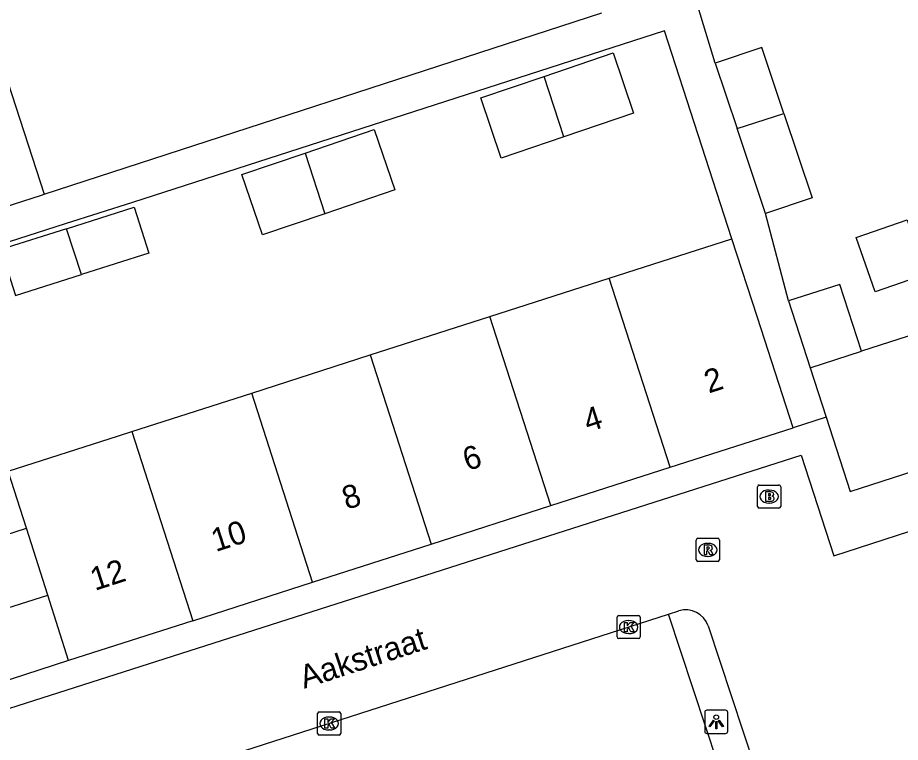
# Model space of a CAD drawing. Extents: x 159377 to 159983, y 382996 to 383595.
# Drawn here: x 159530.89 to 159569.02, y 383209.38 to 383240.69 of the extents above; entities that cross this region are included whole.
import ezdxf

# ---------------------------------------------------------------- set-up
doc = ezdxf.new("R2010")
doc.units = 0
for name, color, linetype in [('IMGEO_Brandkraan', 7, 'Continuous'), ('IMGEO_Kolk', 7, 'Continuous'), ('IMGEO_Lichtpunt', 7, 'Continuous'), ('IMGEO_Openbare_ruimte_label', 7, 'Continuous'), ('IMGEO_Pand', 7, 'Continuous'), ('IMGEO_Pand_nummerreeks', 7, 'Continuous'), ('IMGEO_Rijbaan_lokaal_open', 7, 'Continuous'), ('IMGEO_Rioolput', 7, 'Continuous'), ('IMGEO_Voetpad_open', 7, 'Continuous')]:
    doc.layers.add(name, color=color, linetype=linetype)

msp = doc.modelspace()

# ---------------------------------------------------------------- linework, layer by layer
at = {"layer": 'IMGEO_Brandkraan'}
for p, q in [((159562.854, 383219.576), (159562.854, 383220.428)), ((159562.929, 383220.502), (159563.781, 383220.502)), ((159563.342, 383220.282), (159563.367, 383220.282)), ((159563.855, 383220.428), (159563.855, 383219.576)), ((159563.781, 383219.502), (159562.929, 383219.502)), ((159563.365, 383219.722), (159563.34, 383219.722))]:
    msp.add_line(p, q, dxfattribs=at)
for points in [[(159562.854, 383219.576), (159562.854, 383220.428)], [(159562.929, 383220.502), (159563.781, 383220.502)], [(159563.202, 383220.202), (159563.202, 383219.802), (159563.415, 383219.802)], [(159563.433, 383220.202), (159563.202, 383220.202)], [(159563.855, 383220.428), (159563.855, 383219.576)], [(159563.381, 383220.121), (159563.327, 383220.121), (159563.327, 383220.045)], [(159563.327, 383220.045), (159563.38, 383220.045)], [(159563.389, 383219.969), (159563.327, 383219.969), (159563.327, 383219.888)], [(159563.327, 383219.888), (159563.389, 383219.888)], [(159563.781, 383219.502), (159562.929, 383219.502)]]:
    msp.add_lwpolyline(points, dxfattribs=at)
for centre, radius, start, end in [((159562.931, 383220.426), 0.0765, 91.552, 178.448), ((159562.931, 383220.426), 0.0765, 91.552, 178.448), ((159563.437, 383220.057), 0.145, 59.4692, 91.5367), ((159563.462, 383220.104), 0.0922, 285.5137, 58.1501), ((159563.779, 383220.426), 0.0765, 1.552, 88.448), ((159563.779, 383220.426), 0.0765, 1.552, 88.448), ((159563.382, 383220.083), 0.0379, 267.8285, 90.9355), ((159563.39, 383219.928), 0.0404, 269.8759, 90.5077), ((159563.421, 383220.053), 0.251, 268.6676, 293.5347), ((159563.467, 383219.912), 0.105, 301.3115, 78.989), ((159562.931, 383219.578), 0.0765, 181.552, 268.448), ((159562.931, 383219.578), 0.0765, 181.552, 268.448), ((159563.779, 383219.578), 0.0765, 271.552, 358.448), ((159563.779, 383219.578), 0.0765, 271.552, 358.448)]:
    msp.add_arc(centre, radius, start, end, dxfattribs=at)
for centre, major_axis, ratio, start_param, end_param in [((159563.341, 383220.002), (-0.387, 0.002), 0.722429, 4.712389, 7.853982), ((159563.366, 383220.002), (-0.39, 0.002), 0.717154, 1.570796, 4.712389)]:
    msp.add_ellipse(centre, major_axis=major_axis, ratio=ratio, start_param=start_param, end_param=end_param, dxfattribs=at)
at = {"layer": 'IMGEO_Kolk'}
for p, q in [((159556.86, 383214.864), (159557.712, 383214.864)), ((159556.785, 383213.938), (159556.785, 383214.79)), ((159557.273, 383214.644), (159557.298, 383214.644)), ((159557.786, 383214.79), (159557.786, 383213.938)), ((159557.296, 383214.084), (159557.271, 383214.084)), ((159557.712, 383213.864), (159556.86, 383213.864)), ((159543.848, 383209.773), (159543.848, 383210.625)), ((159543.923, 383210.699), (159544.775, 383210.699)), ((159544.849, 383210.625), (159544.849, 383209.773)), ((159544.336, 383210.479), (159544.361, 383210.479)), ((159544.359, 383209.919), (159544.334, 383209.919)), ((159544.775, 383209.699), (159543.923, 383209.699))]:
    msp.add_line(p, q, dxfattribs=at)
for points in [[(159556.86, 383214.864), (159557.712, 383214.864)], [(159556.785, 383213.938), (159556.785, 383214.79)], [(159557.106, 383214.564), (159557.229, 383214.564), (159557.229, 383214.413), (159557.359, 383214.564), (159557.523, 383214.564), (159557.377, 383214.413), (159557.53, 383214.164), (159557.378, 383214.164), (159557.293, 383214.328), (159557.229, 383214.261), (159557.229, 383214.164), (159557.106, 383214.164), (159557.106, 383214.564)], [(159557.786, 383214.79), (159557.786, 383213.938)], [(159557.712, 383213.864), (159556.86, 383213.864)], [(159543.848, 383209.773), (159543.848, 383210.625)], [(159543.923, 383210.699), (159544.775, 383210.699)], [(159544.849, 383210.625), (159544.849, 383209.773)], [(159544.169, 383210.399), (159544.292, 383210.399), (159544.292, 383210.248), (159544.422, 383210.399), (159544.586, 383210.399), (159544.44, 383210.248), (159544.593, 383209.999), (159544.441, 383209.999), (159544.356, 383210.163), (159544.292, 383210.096), (159544.292, 383209.999), (159544.169, 383209.999), (159544.169, 383210.399)], [(159544.775, 383209.699), (159543.923, 383209.699)]]:
    msp.add_lwpolyline(points, dxfattribs=at)
for centre, start, end in [((159556.862, 383214.788), 91.552, 178.448), ((159556.862, 383214.788), 91.552, 178.448), ((159557.71, 383214.788), 1.552, 88.448), ((159557.71, 383214.788), 1.552, 88.448), ((159556.862, 383213.94), 181.552, 268.448), ((159556.862, 383213.94), 181.552, 268.448), ((159557.71, 383213.94), 271.552, 358.448), ((159557.71, 383213.94), 271.552, 358.448), ((159543.925, 383210.623), 91.552, 178.448), ((159543.925, 383210.623), 91.552, 178.448), ((159544.773, 383210.623), 1.552, 88.448), ((159544.773, 383210.623), 1.552, 88.448), ((159543.925, 383209.775), 181.552, 268.448), ((159543.925, 383209.775), 181.552, 268.448), ((159544.773, 383209.775), 271.552, 358.448), ((159544.773, 383209.775), 271.552, 358.448)]:
    msp.add_arc(centre, 0.0765, start, end, dxfattribs=at)
for centre, major_axis, ratio, start_param, end_param in [((159557.272, 383214.364), (-0.387, 0.002), 0.722429, 4.712389, 7.853982), ((159557.297, 383214.364), (-0.39, 0.002), 0.717154, 1.570796, 4.712389), ((159544.335, 383210.199), (-0.387, 0.002), 0.722429, 4.712389, 7.853982), ((159544.36, 383210.199), (-0.39, 0.002), 0.717154, 1.570796, 4.712389)]:
    msp.add_ellipse(centre, major_axis=major_axis, ratio=ratio, start_param=start_param, end_param=end_param, dxfattribs=at)
at = {"layer": 'IMGEO_Lichtpunt'}
for p, q in [((159560.572, 383210.674), (159560.572, 383209.867)), ((159560.572, 383210.674), (159560.572, 383209.867)), ((159561.474, 383210.769), (159560.666, 383210.769)), ((159561.474, 383210.769), (159560.666, 383210.769)), ((159561.568, 383209.867), (159561.568, 383210.674)), ((159561.568, 383209.867), (159561.568, 383210.674)), ((159560.666, 383209.773), (159561.474, 383209.773)), ((159560.666, 383209.773), (159561.474, 383209.773))]:
    msp.add_line(p, q, dxfattribs=at)
for points in [[(159560.946, 383210.338), (159560.985, 383210.31), (159560.797, 383210.048), (159560.759, 383210.075), (159560.946, 383210.338)], [(159561.048, 383210.29), (159561.095, 383210.29), (159561.095, 383209.968), (159561.048, 383209.968), (159561.048, 383210.29)], [(159561.158, 383210.31), (159561.196, 383210.337), (159561.383, 383210.075), (159561.344, 383210.047), (159561.158, 383210.31)]]:
    msp.add_lwpolyline(points, dxfattribs=at)
msp.add_circle((159561.071, 383210.472), 0.0994, dxfattribs=at)
for centre, start, end in [((159560.666, 383210.674), 90, 180), ((159560.666, 383210.674), 90, 180), ((159561.474, 383210.674), 0, 90), ((159561.474, 383210.674), 0, 90), ((159560.666, 383209.867), 180, 270), ((159560.666, 383209.867), 180, 270), ((159561.474, 383209.867), 270, 0), ((159561.474, 383209.867), 270, 360)]:
    msp.add_arc(centre, 0.0946, start, end, dxfattribs=at)
at = {"layer": 'IMGEO_Pand'}
for points in [[(159563.99, 383236.554), (159563.039, 383239.397), (159561.026, 383238.725)], [(159553.639, 383238.157), (159556.615, 383239.17), (159557.501, 383236.566), (159554.482, 383235.539)], [(159561.026, 383238.725), (159561.969, 383235.903)], [(159530.29, 383238.439), (159532.035, 383233.068)], [(159554.482, 383235.539), (159551.785, 383234.621), (159550.899, 383237.225), (159553.639, 383238.157)], [(159554.482, 383235.539), (159553.639, 383238.157)], [(159561.969, 383235.903), (159563.99, 383236.554)], [(159563.99, 383236.554), (159565.209, 383232.909), (159563.194, 383232.236)], [(159543.319, 383234.842), (159546.296, 383235.855), (159547.182, 383233.251), (159544.162, 383232.224)], [(159563.194, 383232.236), (159561.969, 383235.903)], [(159544.162, 383232.224), (159541.466, 383231.306), (159540.58, 383233.91), (159543.319, 383234.842)], [(159543.319, 383234.842), (159544.162, 383232.224)], [(159527.161, 383231.498), (159531.921, 383233.031), (159532.035, 383233.068)], [(159533.007, 383231.575), (159535.925, 383232.502), (159536.566, 383230.519), (159533.646, 383229.592)], [(159569.319, 383231.964), (159570.14, 383229.617), (159567.941, 383228.848), (159567.12, 383231.195), (159569.319, 383231.964)], [(159533.007, 383231.575), (159530.169, 383230.674), (159530.8, 383228.688), (159533.646, 383229.592)], [(159533.646, 383229.592), (159533.007, 383231.575)], [(159556.447, 383229.434), (159561.744, 383231.135)], [(159564.388, 383222.975), (159562.847, 383227.732), (159561.744, 383231.135)], [(159551.293, 383227.778), (159556.447, 383229.434)], [(159559.076, 383221.267), (159556.447, 383229.434)], [(159567.34, 383226.283), (159566.408, 383229.163), (159564.188, 383228.461)], [(159564.188, 383228.461), (159565.126, 383225.57)], [(159546.128, 383226.119), (159551.293, 383227.778)], [(159553.922, 383219.611), (159551.293, 383227.778)], [(159571.447, 383221.705), (159569.717, 383227.049), (159567.34, 383226.283)], [(159565.126, 383225.57), (159567.34, 383226.283)], [(159541.002, 383224.472), (159546.128, 383226.119)], [(159546.128, 383226.119), (159548.758, 383217.951)], [(159565.126, 383225.57), (159565.818, 383223.436)], [(159535.829, 383222.811), (159541.002, 383224.472)], [(159543.632, 383216.303), (159541.002, 383224.472)], [(159565.818, 383223.436), (159566.861, 383220.219), (159571.447, 383221.705)], [(159559.076, 383221.267), (159564.388, 383222.975)], [(159530.484, 383221.094), (159535.245, 383222.623), (159535.829, 383222.811)], [(159535.829, 383222.811), (159538.46, 383214.64)], [(159531.277, 383218.64), (159530.484, 383221.094)], [(159553.922, 383219.611), (159559.076, 383221.267)], [(159548.758, 383217.951), (159553.922, 383219.611)], [(159526.549, 383213.96), (159525.641, 383216.827), (159531.277, 383218.64)], [(159532.194, 383215.748), (159531.277, 383218.64)], [(159543.632, 383216.303), (159548.758, 383217.951)], [(159538.46, 383214.64), (159543.632, 383216.303)], [(159526.549, 383213.96), (159532.194, 383215.748)], [(159533.093, 383212.915), (159532.194, 383215.748)], [(159538.46, 383214.64), (159533.093, 383212.915)], [(159533.093, 383212.915), (159527.457, 383211.093)]]:
    msp.add_lwpolyline(points, dxfattribs=at)
at = {"layer": 'IMGEO_Rijbaan_lokaal_open'}
for points in [[(159528.425, 383210.177), (159564.747, 383221.794), (159566.151, 383217.448), (159570.5, 383218.852), (159572.368, 383213.005), (159591.243, 383219.067)], [(159540.707, 383209.028), (159559.015, 383214.923)], [(159559.015, 383214.923), (159559.453, 383215.064)], [(159560.719, 383214.415), (159563.245, 383206.781)]]:
    msp.add_lwpolyline(points, dxfattribs=at)
msp.add_arc((159559.759, 383214.101), 1.01, 18.0923, 107.6249, dxfattribs=at)
at = {"layer": 'IMGEO_Rioolput'}
for p, q in [((159560.206, 383217.273), (159560.206, 383218.125)), ((159560.281, 383218.199), (159561.133, 383218.199)), ((159560.694, 383217.979), (159560.719, 383217.979)), ((159561.207, 383218.125), (159561.207, 383217.273)), ((159561.133, 383217.199), (159560.281, 383217.199)), ((159560.717, 383217.419), (159560.692, 383217.419))]:
    msp.add_line(p, q, dxfattribs=at)
for points in [[(159560.206, 383217.273), (159560.206, 383218.125)], [(159560.281, 383218.199), (159561.133, 383218.199)], [(159560.795, 383217.897), (159560.543, 383217.899), (159560.543, 383217.499)], [(159561.207, 383218.125), (159561.207, 383217.273)], [(159560.543, 383217.499), (159560.667, 383217.499), (159560.667, 383217.661), (159560.678, 383217.661)], [(159560.721, 383217.818), (159560.667, 383217.818), (159560.667, 383217.737)], [(159560.667, 383217.737), (159560.719, 383217.737)], [(159560.725, 383217.632), (159560.796, 383217.499), (159560.936, 383217.499), (159560.871, 383217.625)], [(159561.133, 383217.199), (159560.281, 383217.199)]]:
    msp.add_lwpolyline(points, dxfattribs=at)
for centre, radius, start, end in [((159560.283, 383218.123), 0.0765, 91.552, 178.448), ((159560.283, 383218.123), 0.0765, 91.552, 178.448), ((159560.794, 383217.787), 0.109, 350.3612, 89.416), ((159561.131, 383218.123), 0.0765, 1.552, 88.448), ((159561.131, 383218.123), 0.0765, 1.552, 88.448), ((159560.677, 383217.608), 0.0533, 26.0293, 88.6989), ((159560.703, 383217.926), 0.19, 274.7715, 282.9687), ((159560.727, 383217.722), 0.0964, 77.0061, 93.1865), ((159560.741, 383217.779), 0.0378, 276.6634, 79.6772), ((159560.792, 383217.787), 0.112, 277.5842, 350.9817), ((159560.776, 383217.572), 0.108, 29.5134, 73.7905), ((159560.283, 383217.275), 0.0765, 181.552, 268.448), ((159560.283, 383217.275), 0.0765, 181.552, 268.448), ((159561.131, 383217.275), 0.0765, 271.552, 358.448), ((159561.131, 383217.275), 0.0765, 271.552, 358.448)]:
    msp.add_arc(centre, radius, start, end, dxfattribs=at)
for centre, major_axis, ratio, start_param, end_param in [((159560.693, 383217.699), (-0.387, 0.002), 0.722429, 4.712389, 7.853982), ((159560.718, 383217.699), (-0.39, 0.002), 0.717154, 1.570796, 4.712389)]:
    msp.add_ellipse(centre, major_axis=major_axis, ratio=ratio, start_param=start_param, end_param=end_param, dxfattribs=at)
at = {"layer": 'IMGEO_Voetpad_open'}
for points in [[(159561.026, 383238.725), (159559.873, 383242.526), (159559.619, 383243.286)], [(159532.035, 383233.068), (159556.126, 383240.902)], [(159561.744, 383231.135), (159558.829, 383240.129), (159535.859, 383232.707), (159532.941, 383231.781), (159530.104, 383230.88), (159527.615, 383230.086)], [(159564.188, 383228.461), (159563.194, 383232.236)], [(159565.818, 383223.436), (159564.388, 383222.975)], [(159562.21, 383205.251), (159559.015, 383214.923)]]:
    msp.add_lwpolyline(points, dxfattribs=at)

# ---------------------------------------------------------------- texts
at = {"layer": 'IMGEO_Openbare_ruimte_label'}
msp.add_text('Aakstraat', height=1, rotation=18.0001, dxfattribs=at).set_placement((159543.268, 383211.692))
at = {"layer": 'IMGEO_Pand_nummerreeks'}
for s, p in [('2', (159560.745, 383224.452)), ('4', (159555.531, 383222.775)), ('6', (159550.315, 383221.098)), ('8', (159545.103, 383219.424)), ('10', (159539.449, 383217.605)), ('12', (159534.227, 383215.926))]:
    msp.add_text(s, height=1, rotation=17.8204, dxfattribs=at).set_placement(p)

doc.saveas('drawing.dxf')
